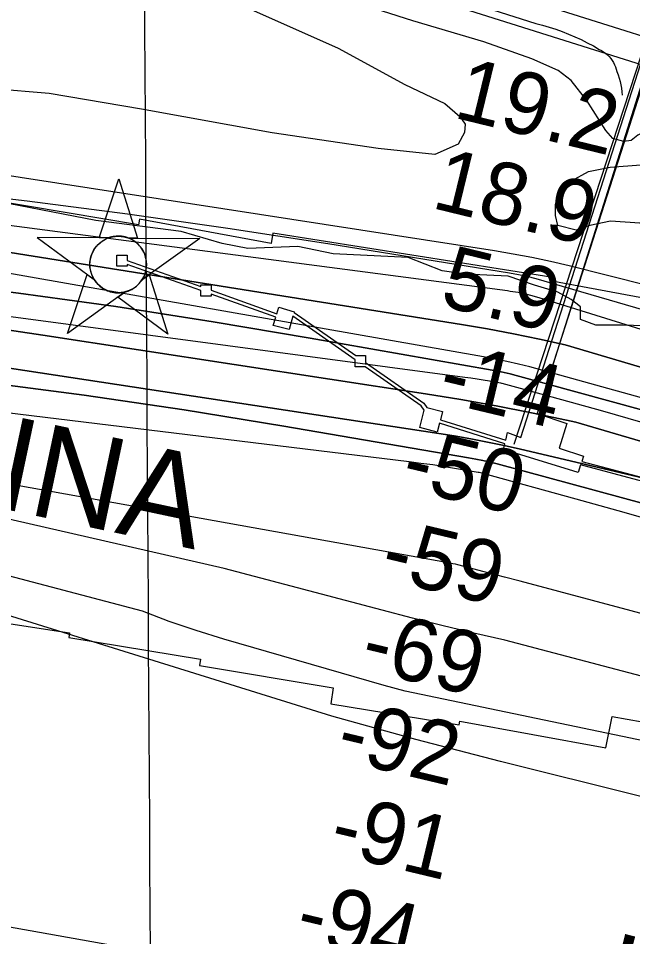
# Model space of a CAD drawing. Extents: x 3477039 to 3515015, y 546746 to 572297.
# Drawn here: x 3496874 to 3497535, y 565048 to 566036 of the extents above; entities that cross this region are included whole.
import ezdxf

# ---------------------------------------------------------------- set-up
doc = ezdxf.new("R2010")
doc.units = 0
for name, color, linetype in [('V-CHAN-DOCK', 7, 'Continuous'), ('V-CHAN-NAID', 7, 'Continuous'), ('V-FLOD-BASE', 7, 'Continuous'), ('V-GRID-MAJR', 7, 'Continuous'), ('V-LEVE-TOET', 7, 'Continuous'), ('V-RIVR-EDGE', 7, 'Continuous'), ('V-RIVR-RANG', 7, 'Continuous'), ('V-RRAP-RVMT', 7, 'Continuous'), ('V-RRAP-RVMT-IDEN', 7, 'Continuous'), ('V-SITE-VEGE', 7, 'Continuous'), ('V-SURV-LINE', 7, 'Continuous'), ('V-TOPO-DPTH', 7, 'Continuous'), ('V-TOPO-MAJR', 7, 'Continuous'), ('V-TOPO-MINR', 7, 'Continuous'), ('V-TOPO-WATR', 7, 'Continuous'), ('V-UTIL-LINE', 7, 'Continuous')]:
    doc.layers.add(name, color=color, linetype=linetype)

msp = doc.modelspace()

# ---------------------------------------------------------------- linework, layer by layer
at = {"layer": 'V-CHAN-DOCK'}
for points in [[(3497070.26, 565742.95), (3496990.97, 565771.05), (3496990.98, 565769.16), (3496979.87, 565769.1), (3496979.8, 565781.1), (3496990.91, 565781.16), (3496990.94, 565775.31), (3497070.24, 565747.2), (3497070.23, 565749.04), (3497081.34, 565749.11), (3497081.37, 565743.25), (3497152.26, 565718.13), (3497154.37, 565725.04), (3497170.92, 565720.16), (3497170.7, 565719.39), (3497237.19, 565672.96), (3497247.7, 565673.03), (3497247.75, 565665.59), (3497310.52, 565621.76), (3497313.71, 565617.23), (3497330.75, 565612.8), (3497328.47, 565604.07), (3497398.69, 565582.12), (3497400.65, 565590.13), (3497414.98, 565584.75), (3497547.05, 565996.29)], [(3497555.68, 565994.46), (3497432.47, 565610.72), (3497464.59, 565599.8), (3497456.18, 565573.54), (3497482.41, 565564.93), (3497480.56, 565559.1), (3497547.23, 565541.47)], [(3497546.23, 565537.6), (3497479.35, 565555.29), (3497476.82, 565547.3), (3497396.18, 565571.96), (3497397.73, 565578.23), (3497327.46, 565600.2), (3497324.94, 565590.55), (3497306.2, 565595.5), (3497310.99, 565614.16), (3497307.65, 565618.88), (3497247.31, 565661.02), (3497236.66, 565660.96), (3497236.62, 565668.48), (3497169.54, 565715.32), (3497165.49, 565701.07), (3497148.4, 565705.5), (3497151.09, 565714.3), (3497081.4, 565739), (3497081.41, 565737.11), (3497070.29, 565737.05), (3497070.26, 565742.95)]]:
    msp.add_lwpolyline(points, dxfattribs=at)
at = {"layer": 'V-CHAN-NAID'}
for points in [[(3496970.5, 565799.61), (3496960.92, 565799.67), (3496982.04, 565863.16), (3497002.27, 565799.38), (3496992.68, 565799.45), (3496991.1, 565800.03), (3496989.01, 565800.65), (3496986.97, 565801.1), (3496984.93, 565801.41), (3496983.76, 565801.52), (3496982.23, 565801.6), (3496980.51, 565801.6), (3496979.14, 565801.53), (3496977.23, 565801.33), (3496975.87, 565801.11), (3496974.08, 565800.72), (3496972.55, 565800.31), (3496971.52, 565799.97)], [(3496970.5, 565799.61), (3496894.01, 565800.15), (3496955.58, 565754.75), (3496954.46, 565756.66), (3496953.65, 565758.29), (3496952.83, 565760.25), (3496952.13, 565762.31), (3496951.77, 565763.63), (3496951.41, 565765.26), (3496951.16, 565766.7), (3496950.97, 565768.3), (3496950.87, 565770.04), (3496950.85, 565771.62), (3496950.96, 565773.69), (3496951.14, 565775.31), (3496951.54, 565777.51), (3496952.02, 565779.44), (3496952.62, 565781.32), (3496953.27, 565783), (3496954, 565784.59), (3496954.81, 565786.12), (3496955.88, 565787.86), (3496956.91, 565789.33), (3496957.91, 565790.6), (3496958.91, 565791.75), (3496960.22, 565793.08), (3496961.27, 565794.05), (3496962.99, 565795.45), (3496964.2, 565796.32), (3496965.89, 565797.39), (3496967.62, 565798.33), (3496969.06, 565799.01)], [(3496992.68, 565799.45), (3497069.17, 565798.91), (3497006.97, 565754.38), (3497007.88, 565755.87), (3497008.86, 565757.72), (3497009.57, 565759.31), (3497010.31, 565761.26), (3497010.85, 565763.05), (3497011.25, 565764.68), (3497011.61, 565766.69), (3497011.8, 565768.27), (3497011.92, 565770.47), (3497011.89, 565772.54), (3497011.71, 565774.76), (3497011.44, 565776.51), (3497010.95, 565778.74), (3497010.31, 565780.89), (3497009.56, 565782.87), (3497008.91, 565784.31), (3497007.9, 565786.23), (3497006.84, 565787.95), (3497005.63, 565789.65), (3497004.37, 565791.19), (3497003.1, 565792.56), (3497001.46, 565794.09), (3496999.72, 565795.5), (3496998.04, 565796.68), (3496996.15, 565797.81), (3496994.68, 565798.57)], [(3496988.94, 565741.48), (3496926.73, 565696.96), (3496947.86, 565760.44), (3496955.58, 565754.75), (3496956.21, 565753.79), (3496957.59, 565751.93), (3496958.81, 565750.51), (3496960.27, 565749.01), (3496961.66, 565747.76), (3496963.12, 565746.6), (3496964.52, 565745.61), (3496966.2, 565744.58), (3496967.91, 565743.67), (3496969.7, 565742.85), (3496971.15, 565742.3), (3496972.78, 565741.77), (3496975, 565741.21), (3496976.53, 565740.92), (3496978.56, 565740.66), (3496980.1, 565740.56), (3496981.96, 565740.54), (3496983.65, 565740.61), (3496985.36, 565740.79), (3496987.26, 565741.1)], [(3497006.97, 565754.38), (3497014.76, 565759.96), (3497034.99, 565696.19), (3496981.14, 565735.9), (3496988.94, 565741.48), (3496990.6, 565741.95), (3496992.21, 565742.51), (3496994.37, 565743.43), (3496996.11, 565744.31), (3496997.97, 565745.43), (3496999.71, 565746.64), (3497001.26, 565747.88), (3497002.55, 565749.05), (3497003.94, 565750.47), (3497005.14, 565751.87), (3497006.26, 565753.34)]]:
    msp.add_lwpolyline(points, close=True, dxfattribs=at)
msp.add_circle((3496981.39, 565771.07), 30.54, dxfattribs=at)
at = {"layer": 'V-FLOD-BASE'}
msp.add_lwpolyline([(3497384.83, 566045.05), (3497431.22, 566030.49), (3497438.38, 566028.62), (3497445.48, 566026.53), (3497452.52, 566024.24), (3497459.49, 566021.73), (3497466.38, 566019.03), (3497473.19, 566016.12), (3497479.9, 566013.01), (3497486.53, 566009.7), (3497493.05, 566006.19), (3497499.46, 566002.5), (3497501.81, 566001.31), (3497504.05, 565999.93), (3497506.18, 565998.39), (3497508.18, 565996.68), (3497510.04, 565994.81), (3497511.74, 565992.81), (3497513.28, 565990.68), (3497514.64, 565988.43), (3497515.83, 565986.08), (3497516.82, 565983.65), (3497517.62, 565981.14), (3497518.22, 565978.58), (3497519.65, 565975.12), (3497520.89, 565971.59), (3497521.93, 565967.99), (3497522.78, 565964.35), (3497523.43, 565960.66), (3497523.87, 565956.95), (3497524.12, 565953.22)], dxfattribs=at)
at = {"layer": 'V-GRID-MAJR'}
msp.add_spline([(3497073.04, 555496.05), (3497056.56, 558259.18), (3497020.42, 564320.13), (3496984.27, 570381.1), (3496984.25, 570384.55)], degree=3, dxfattribs=at)
at = {"layer": 'V-LEVE-TOET'}
msp.add_lwpolyline([(3498005.04, 565816.61), (3497900.95, 565848.78), (3497764.28, 565891.84), (3497651.61, 565920.86), (3497612.1, 565932.86), (3497603.03, 565936.66), (3497592.88, 565938.32), (3497584.84, 565934.62), (3497557.47, 565919.28), (3497540.83, 565910.28), (3497533.85, 565904.44), (3497525.82, 565903.42), (3497514.07, 565906.7), (3497506.64, 565915.3), (3497485.97, 565947.51), (3497468.98, 565969.01), (3497455.14, 565979.78), (3497426.87, 565992.25), (3497375.1, 566010.74), (3497298.75, 566033.12), (3497127.4, 566088.16), (3497008.35, 566125.77), (3496900.51, 566157.96)], dxfattribs=at)
at = {"layer": 'V-RIVR-EDGE'}
for points in [[(3497212.72, 565782.4), (3497174.75, 565790.46), (3497120.82, 565788.14), (3497093.27, 565793.72), (3497049.18, 565806.7), (3496957.3, 565818.57), (3496827.47, 565843.4)], [(3498052.21, 565557.9), (3497926.08, 565595.59), (3497831.22, 565638.72), (3497721.02, 565675.75), (3497642.03, 565696.17), (3497572.2, 565704.31), (3497524.41, 565705.65), (3497495.61, 565705.72), (3497479.08, 565711.89), (3497479.12, 565725.37), (3497469.33, 565733.36), (3497454.65, 565741.36), (3497429.54, 565748.78), (3497401.38, 565758.65), (3497355.43, 565760.6), (3497330.32, 565764.34), (3497293.59, 565778.52), (3497212.72, 565782.4)]]:
    msp.add_lwpolyline(points, dxfattribs=at)
at = {"layer": 'V-RRAP-RVMT'}
for points in [[(3498017.81, 565575.45), (3497871.45, 565614.89), (3497875.49, 565636.07), (3497723.36, 565670.25), (3497726.6, 565689.16), (3497585.89, 565716.82), (3497587.48, 565727.34), (3497446.64, 565753.6), (3497447.28, 565757.54), (3497148.03, 565804.73), (3497146.14, 565793.55), (3497004.18, 565819.67), (3497003.06, 565813.83), (3496569.66, 565886.55), (3496568.88, 565881.74), (3496428.75, 565903.82)], [(3496781.48, 565397.29), (3496929.02, 565374.81), (3496928.2, 565369.62), (3497069.93, 565346.21), (3497068.83, 565339.56), (3497213, 565315.67), (3497210.25, 565298.39), (3497348.72, 565275.5), (3497349.42, 565279.55), (3497506.59, 565250.98), (3497513.19, 565284.51), (3497658.77, 565258.96), (3497664.33, 565287.41), (3497797.2, 565259.04), (3497802.38, 565281.56), (3497930.85, 565249.42), (3497935.48, 565264.5), (3498072.92, 565226.85)]]:
    msp.add_lwpolyline(points, dxfattribs=at)
at = {"layer": 'V-SITE-VEGE'}
for points in [[(3497120.6, 566047.4), (3497218.33, 566003.77), (3497290.1, 565964.74), (3497333.04, 565944.44), (3497349.29, 565930.24), (3497355.18, 565922.04), (3497354.38, 565913.14), (3497347.63, 565900.56), (3497322.32, 565889.57), (3497261.49, 565895.87), (3497147.27, 565912.88), (3497006.37, 565938.21), (3496907, 565955.13), (3496846.9, 565959.94), (3496822.41, 565961.57), (3496783.1, 565967), (3496756.41, 565972.36), (3496738.61, 565975.43), (3496725.26, 565977.74), (3496713.43, 565985.23), (3496685.37, 566009.9), (3496666.95, 566033.76), (3496652.23, 566055.38)], [(3497456.3, 565848.38), (3497469.59, 565861.03), (3497487.76, 565871.21), (3497511.28, 565875.97), (3497544.1, 565878.23), (3497582.28, 565877.53), (3497633.15, 565871.37), (3497676.67, 565862.31), (3497711.36, 565850.37), (3497747.51, 565836.46), (3497794.4, 565817.1), (3497833.96, 565801.21), (3497870.62, 565791.22), (3497929.27, 565773.75), (3497975.22, 565761.75), (3498019.19, 565745.83)], [(3497452.24, 565823.92), (3497452.31, 565835.18), (3497454.32, 565845.45), (3497456.3, 565848.38)], [(3498012.81, 565656.77), (3497971.7, 565658.47), (3497921.35, 565671.48), (3497892.05, 565684.38), (3497841.78, 565711.58), (3497748.49, 565750.29), (3497704.05, 565768.17), (3497657.61, 565781.16), (3497608.73, 565794.65), (3497543.25, 565815.58), (3497511.44, 565817.72), (3497489.39, 565812.94), (3497474.67, 565808.13), (3497454.63, 565813.14), (3497452.24, 565823.92)]]:
    msp.add_lwpolyline(points, dxfattribs=at)
at = {"layer": 'V-SURV-LINE'}
for points in [[(3497073.74, 566165.76), (3498530.4, 565707.39)], [(3498521.39, 565678.77), (3497064.73, 566137.15)]]:
    msp.add_lwpolyline(points, dxfattribs=at)
at = {"layer": 'V-TOPO-DPTH'}
for points in [[(3498160.46, 565543.63), (3497431.39, 565755.67), (3497421.88, 565758), (3497412.28, 565759.98), (3497402.63, 565761.72), (3497206.95, 565793.33), (3497099.32, 565809.88), (3496991.53, 565825.32), (3496883.52, 565839.1), (3496775.35, 565851.78), (3496273.4, 565906.72), (3496259.69, 565908.14), (3496245.98, 565909.46), (3496232.25, 565910.64), (3496218.51, 565911.71), (3495486.1, 565964.87)], [(3498512.82, 565373.8), (3497462.6, 565684.44), (3497434.89, 565690.67), (3497407.09, 565696.49), (3497379.18, 565701.69), (3497351.18, 565706.48), (3496277.27, 565877.71), (3496271.58, 565878.6), (3496265.88, 565879.45), (3496260.18, 565880.26), (3496254.47, 565881.03), (3496243.27, 565882.51), (3496243.04, 565882.54), (3496238.94, 565882.84), (3496236.89, 565882.98), (3496232.78, 565883.19), (3496230.72, 565883.27), (3494996.72, 565918.61)], [(3494996.72, 565918.61), (3496230.72, 565883.27), (3496232.78, 565883.19), (3496236.89, 565882.98), (3496238.94, 565882.84), (3496243.04, 565882.54), (3496243.27, 565882.51), (3496254.47, 565881.03), (3496260.18, 565880.26), (3496265.88, 565879.45), (3496271.58, 565878.6), (3496277.27, 565877.71), (3497351.18, 565706.48), (3497379.18, 565701.69), (3497407.09, 565696.49), (3497434.89, 565690.67), (3497462.6, 565684.44), (3498512.82, 565373.8)], [(3498451.12, 565366.82), (3497409.8, 565651.62), (3497403.42, 565653.27), (3497397.01, 565654.8), (3497390.57, 565656.16), (3497384.09, 565657.39), (3497188.25, 565691.92), (3497083.7, 565709.41), (3496978.98, 565725.7), (3496873.98, 565740.15), (3496768.81, 565753.39), (3496268.64, 565811.95), (3496252.2, 565813.73), (3496235.74, 565815.32), (3496219.25, 565816.64), (3496202.75, 565817.76), (3495712.9, 565846.95)], [(3495712.9, 565846.95), (3496202.75, 565817.76), (3496219.25, 565816.64), (3496235.74, 565815.32), (3496252.2, 565813.73), (3496268.64, 565811.95), (3496768.81, 565753.39), (3496873.98, 565740.15), (3496978.98, 565725.7), (3497083.7, 565709.41), (3497188.25, 565691.92), (3497384.09, 565657.39), (3497390.57, 565656.16), (3497397.01, 565654.8), (3497403.42, 565653.27), (3497409.8, 565651.62), (3498451.12, 565366.82)], [(3494999.93, 565819.44), (3496024.06, 565798.6), (3496058.88, 565797.66), (3496093.68, 565796.39), (3496128.47, 565794.64), (3496163.23, 565792.58), (3496227.66, 565788.31), (3496230.21, 565788.11), (3496232.74, 565787.89), (3496235.28, 565787.61), (3496237.81, 565787.3), (3496455.46, 565758.45), (3496566.77, 565743.35), (3496678.01, 565727.81), (3496789.16, 565711.6), (3496900.24, 565694.94), (3497312.27, 565631.89), (3497350.4, 565625.68), (3497388.45, 565618.99), (3497426.35, 565611.57), (3497464.17, 565603.68), (3497474.32, 565601.45), (3498461.05, 565311.54)], [(3494999.93, 565819.44), (3496024.06, 565798.6), (3496058.88, 565797.66), (3496093.68, 565796.39), (3496128.47, 565794.64), (3496163.23, 565792.58), (3496227.66, 565788.31), (3496230.21, 565788.11), (3496232.74, 565787.89), (3496235.28, 565787.61), (3496237.81, 565787.3), (3496455.46, 565758.45), (3496566.77, 565743.35), (3496678.01, 565727.81), (3496789.16, 565711.6), (3496900.24, 565694.94), (3497312.27, 565631.89), (3497350.4, 565625.68), (3497388.45, 565618.99), (3497426.35, 565611.57), (3497464.17, 565603.68), (3497474.32, 565601.45), (3498461.05, 565311.54)], [(3498478.51, 565276.24), (3497648.13, 565517.56), (3497414.72, 565572.26), (3497396.89, 565576.24), (3497379.01, 565579.99), (3497361.06, 565583.37), (3497343.06, 565586.5), (3496389.9, 565731.45), (3496291.58, 565740.73), (3496259.9, 565743.47), (3496228.21, 565745.87), (3496196.48, 565747.76), (3496164.72, 565749.31), (3495321.12, 565783.85)], [(3495321.12, 565783.85), (3496164.72, 565749.31), (3496196.48, 565747.76), (3496228.21, 565745.87), (3496259.9, 565743.47), (3496291.58, 565740.73), (3496389.9, 565731.45), (3497343.06, 565586.5), (3497361.06, 565583.37), (3497379.01, 565579.99), (3497396.89, 565576.24), (3497414.72, 565572.26), (3497648.13, 565517.56), (3498478.51, 565276.24)], [(3498486.89, 565258.7), (3497389.54, 565556.43), (3497381.88, 565558.32), (3497374.2, 565560.08), (3497366.47, 565561.64), (3497358.71, 565563.07), (3497159.74, 565597.17), (3497052.34, 565614.53), (3496944.75, 565630.53), (3496836.87, 565644.49), (3496728.8, 565657.09), (3496251.97, 565708.12), (3496238.17, 565709.5), (3496224.36, 565710.75), (3496210.53, 565711.8), (3496196.7, 565712.73), (3495888.85, 565731.14)], [(3495888.85, 565731.14), (3496196.7, 565712.73), (3496210.53, 565711.8), (3496224.36, 565710.75), (3496238.17, 565709.5), (3496251.97, 565708.12), (3496728.8, 565657.09), (3496836.87, 565644.49), (3496944.75, 565630.53), (3497052.34, 565614.53), (3497159.74, 565597.17), (3497358.71, 565563.07), (3497366.47, 565561.64), (3497374.2, 565560.08), (3497381.88, 565558.32), (3497389.54, 565556.43), (3498486.89, 565258.7)]]:
    msp.add_lwpolyline(points, dxfattribs=at)
at = {"layer": 'V-TOPO-MAJR'}
msp.add_lwpolyline([(3498420.51, 565227.87), (3497577.65, 565489.3), (3497526.11, 565504.1), (3497474.46, 565518.55), (3497372.86, 565546.41), (3497370.07, 565547.07), (3497369.13, 565547.24), (3497345.59, 565551.26), (3497332.87, 565553.33), (3497320.12, 565555.29), (3497307.35, 565557.06), (3497294.56, 565558.7), (3496227.65, 565688.46), (3496224.83, 565688.78), (3496222, 565689.07), (3496219.17, 565689.33), (3496216.33, 565689.56), (3496129.8, 565695.86), (3496083.68, 565698.93), (3496037.54, 565701.62), (3495991.38, 565703.73), (3495945.19, 565705.47)], dxfattribs=at)
at = {"layer": 'V-TOPO-MINR'}
for points in [[(3498148.35, 565588.94), (3497719.16, 565706.24), (3497466.89, 565769.46), (3497446.9, 565774.17), (3497426.84, 565778.51), (3497406.67, 565782.3), (3497386.43, 565785.72), (3496840.72, 565870.07), (3496742.49, 565884.39), (3496644.11, 565897.57), (3496545.52, 565909.04), (3496446.79, 565919.38), (3496305.22, 565932.96), (3496277.16, 565935.57), (3496249.09, 565938.06), (3496221, 565940.39), (3496192.91, 565942.6), (3495637.84, 565984.62)], [(3498160.46, 565543.63), (3497431.39, 565755.67), (3497421.88, 565758), (3497412.28, 565759.98), (3497402.63, 565761.72), (3497206.95, 565793.33), (3497099.32, 565809.88), (3496991.53, 565825.32), (3496883.52, 565839.1), (3496775.35, 565851.78), (3496273.4, 565906.72), (3496259.69, 565908.14), (3496245.98, 565909.46), (3496232.25, 565910.64), (3496218.51, 565911.71), (3495486.1, 565964.87)], [(3498546.98, 565389.41), (3497441.94, 565732.9), (3497435.85, 565734.7), (3497429.74, 565736.46), (3497417.96, 565739.82), (3497417.29, 565739.98), (3497417.06, 565740.02), (3497411.93, 565740.88), (3497409.13, 565741.33), (3497406.33, 565741.76), (3497403.53, 565742.16), (3497400.72, 565742.54), (3496256.01, 565892.52), (3496250.15, 565893.24), (3496244.28, 565893.89), (3496238.4, 565894.45), (3496232.52, 565894.94), (3496024.21, 565910.68), (3495914.12, 565917.91)], [(3498520.98, 565356.7), (3497424.76, 565660.89), (3497412.34, 565663.87), (3497399.88, 565666.67), (3497387.36, 565669.2), (3497374.8, 565671.55), (3496782.33, 565775.73), (3496692.22, 565790.55), (3496601.94, 565804.06), (3496511.38, 565815.58), (3496420.63, 565825.78), (3496300.21, 565837.97), (3496269.52, 565840.83), (3496238.81, 565843.34), (3496208.06, 565845.35), (3496177.29, 565847.02), (3495239.54, 565890.07)], [(3498451.12, 565366.82), (3497409.8, 565651.62), (3497403.42, 565653.27), (3497397.01, 565654.8), (3497390.57, 565656.16), (3497384.09, 565657.39), (3497188.25, 565691.92), (3497083.7, 565709.41), (3496978.98, 565725.7), (3496873.98, 565740.15), (3496768.81, 565753.39), (3496268.64, 565811.95), (3496252.2, 565813.73), (3496235.74, 565815.32), (3496219.25, 565816.64), (3496202.75, 565817.76), (3495712.9, 565846.95)], [(3498461.05, 565311.54), (3497474.32, 565601.45), (3497464.17, 565603.68), (3497426.35, 565611.57), (3497388.45, 565618.99), (3497350.4, 565625.68), (3497312.27, 565631.89), (3496900.24, 565694.94), (3496789.16, 565711.6), (3496678.01, 565727.81), (3496566.77, 565743.35), (3496455.46, 565758.45), (3496237.81, 565787.3), (3496235.28, 565787.61), (3496232.74, 565787.89), (3496230.21, 565788.11), (3496227.66, 565788.31), (3496163.23, 565792.58), (3496128.47, 565794.64), (3496093.68, 565796.39), (3496058.88, 565797.66), (3496024.06, 565798.6), (3494999.93, 565819.44)], [(3498460.87, 565336.42), (3497503.13, 565613.11), (3497475.92, 565620.69), (3497448.68, 565628.19), (3497394.97, 565642.86), (3497394.57, 565642.96), (3497393.38, 565643.22), (3497381.04, 565645.4), (3497374.46, 565646.52), (3497367.88, 565647.58), (3497361.28, 565648.56), (3497354.68, 565649.49), (3496250.21, 565797.02), (3496242.08, 565798.02), (3496233.95, 565798.91), (3496225.79, 565799.65), (3496217.63, 565800.27), (3496009.4, 565814.12), (3495897.08, 565820.51)], [(3498478.51, 565276.24), (3497648.13, 565517.56), (3497414.72, 565572.26), (3497396.89, 565576.24), (3497379.01, 565579.99), (3497361.06, 565583.37), (3497343.06, 565586.5), (3496389.9, 565731.45), (3496291.58, 565740.73), (3496259.9, 565743.47), (3496228.21, 565745.87), (3496196.48, 565747.76), (3496164.72, 565749.31), (3495321.12, 565783.85)], [(3498486.89, 565258.7), (3497389.54, 565556.43), (3497381.88, 565558.32), (3497374.2, 565560.08), (3497366.47, 565561.64), (3497358.71, 565563.07), (3497159.74, 565597.17), (3497052.34, 565614.53), (3496944.75, 565630.53), (3496836.87, 565644.49), (3496728.8, 565657.09), (3496251.97, 565708.12), (3496238.17, 565709.5), (3496224.36, 565710.75), (3496210.53, 565711.8), (3496196.7, 565712.73), (3495888.85, 565731.14)], [(3498399.12, 565102.96), (3497397.61, 565366.85), (3497364.46, 565374.47), (3497331.38, 565382.34), (3497298.38, 565390.59), (3497265.45, 565399.09), (3497095.56, 565443.98), (3496739.46, 565525.44), (3496619.7, 565547.76), (3496247.71, 565612.04), (3496230.95, 565614.73), (3496214.16, 565617.15), (3496197.32, 565619.16), (3496180.43, 565620.9), (3495377.96, 565693.82)], [(3498448.45, 565154.2), (3497414.25, 565430.11), (3497397.48, 565434.57), (3497380.71, 565439.02), (3497347.19, 565447.9), (3497344.43, 565448.45), (3497341.69, 565448.98), (3497338.95, 565449.48), (3496283.8, 565638.86), (3496250.76, 565644.43), (3496217.66, 565649.54), (3496184.45, 565653.95), (3496151.18, 565657.88), (3496024.87, 565671.49), (3495928.32, 565680.91)], [(3498424.45, 565075.39), (3497290.41, 565311.85), (3497267.93, 565318.14), (3497094.98, 565367.9), (3497065.47, 565377.03), (3497036.25, 565386.95), (3497007.45, 565398.04), (3496234.07, 565601.81), (3496223.47, 565603.47), (3496212.84, 565604.93), (3496202.18, 565606.11), (3496191.49, 565607.09), (3495588.21, 565654.3)], [(3498302.74, 565009.38), (3497392.96, 565236.18), (3497347.39, 565247.89), (3497301.91, 565259.91), (3497256.55, 565272.38), (3497211.27, 565285.16), (3496222.27, 565592.9), (3496216.99, 565593.72), (3496211.7, 565594.44), (3496206.4, 565595.01), (3496201.08, 565595.48), (3496036.6, 565607.62), (3495949, 565613.02)], [(3495858.79, 565244.78), (3496116.27, 565192.68), (3496120.34, 565191.83), (3496124.4, 565190.94), (3496128.44, 565189.99), (3496132.48, 565189.01), (3496136.52, 565188.03), (3496140.56, 565187.08), (3496144.62, 565186.19), (3496148.69, 565185.33), (3496162.1, 565182.59), (3496166.83, 565181.67), (3496171.57, 565180.82), (3496225.37, 565171.7), (3496254.64, 565166.7), (3496283.9, 565161.65), (3496313.14, 565156.52), (3496342.38, 565151.35), (3497206.92, 564997.14)]]:
    msp.add_lwpolyline(points, dxfattribs=at)
at = {"layer": 'V-TOPO-WATR'}
msp.add_lwpolyline([(3498512.82, 565373.8), (3497462.6, 565684.44), (3497434.89, 565690.67), (3497407.09, 565696.49), (3497379.18, 565701.69), (3497351.18, 565706.48), (3496277.27, 565877.71), (3496271.58, 565878.6), (3496265.88, 565879.45), (3496260.18, 565880.26), (3496254.47, 565881.03), (3496243.27, 565882.51), (3496243.04, 565882.54), (3496238.94, 565882.84), (3496236.89, 565882.98), (3496232.78, 565883.19), (3496230.72, 565883.27), (3494996.72, 565918.61)], dxfattribs=at)
at = {"layer": 'V-UTIL-LINE'}
for points in [[(3498095.65, 566548.36), (3497941.31, 566142.6), (3497939.76, 566137.32), (3497920.16, 566144.99), (3497916.4, 566148.8), (3497879.44, 566162.62), (3497873.4, 566162.66), (3497641.87, 566252.47), (3497635.04, 566247.98), (3497604.52, 566170.14), (3497598.96, 566155.97), (3497597.41, 566148.42), (3497559.65, 566027.7), (3497550.5, 566014.9), (3497407.31, 565577.33)], [(3497609.85, 566167.64), (3497555.79, 565999.35), (3497447.49, 565657.21)]]:
    msp.add_lwpolyline(points, dxfattribs=at)

# ---------------------------------------------------------------- texts
at = {"layer": 'V-CHAN-NAID'}
msp.add_text('PETROLEUM FUEL - MT. AIRY ', height=100, rotation=75.65544, dxfattribs=at).set_placement((3497247.65, 563553.21))
at = {"layer": 'V-RIVR-RANG'}
for s, rotation, p in [('19.2', 346.31833, (3497340.99, 565929.47)), ('18.9', 346.31833, (3497317.32, 565832.31)), ('5.9', 346.31833, (3497326.19, 565727.23)), ('-14', 346.59772, (3497323.62, 565624.61)), ('-50', 346.59772, (3497283.78, 565531.31)), ('-59', 346.59772, (3497261.38, 565433.84)), ('-69', 346.59772, (3497240.02, 565336.14)), ('-92', 346.59772, (3497213.78, 565239.59)), ('-91', 346.59772, (3497206.52, 565138.52)), ('-94', 346.59772, (3497169.76, 565044.48))]:
    msp.add_text(s, height=67, rotation=rotation, dxfattribs=at).set_placement(p)
at = {"layer": 'V-RRAP-RVMT-IDEN'}
msp.add_text('ANGELINA', height=100, rotation=348.01413, dxfattribs=at).set_placement((3496402.29, 565604.69))

doc.saveas('drawing.dxf')
